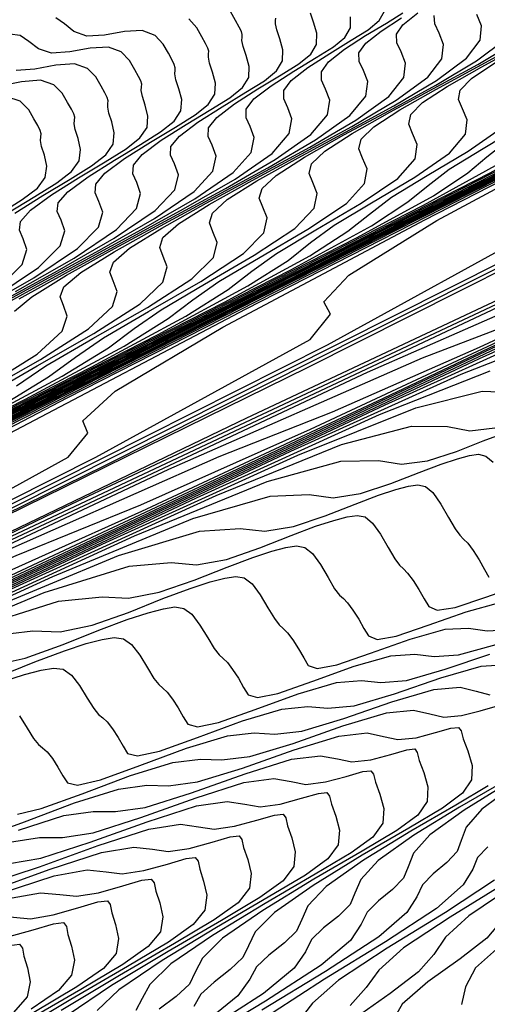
# Model space of a CAD drawing. Extents: x 3249832 to 3255657, y 13789405 to 13793316.
# Tile 566 of 656: x 3254784.01 to 3254790.62, y 13790613.97 to 13790627.9. Entities that reach past the tile are written whole.
import ezdxf

# ---------------------------------------------------------------- set-up
doc = ezdxf.new("R2010")
doc.units = 0
doc.header["$LTSCALE"] = 100
doc.header["$MEASUREMENT"] = 0
for name, color, linetype in [('GRATIO_CON', 10, 'CONTINUOUS'), ('GRATIO_ICON', 7, 'CONTINUOUS'), ('TARGETS_EAST', 7, 'CONTINUOUS')]:
    doc.layers.add(name, color=color, linetype=linetype)

# ---------------------------------------------------------------- blocks, each defined once
blk = doc.blocks.new('Gratio_032316_contours')
at = {"layer": 'GRATIO_CON', "color": 1, "linetype": 'Continuous', "flags": 128}
for points in [[(3254769.815, 13790614.001), (3254788.079, 13790622.978), (3254798.194, 13790628.068)], [(3254767.658, 13790612.967), (3254785.201, 13790621.589), (3254794.916, 13790626.479), (3254798.373, 13790628.381)], [(3254765.502, 13790611.933), (3254782.323, 13790620.201), (3254791.639, 13790624.889), (3254794.954, 13790626.713), (3254795.269, 13790627.105), (3254795.132, 13790627.277), (3254795.27, 13790627.561), (3254795.952, 13790628.065)], [(3254763.345, 13790610.899), (3254779.445, 13790618.812), (3254788.362, 13790623.3), (3254791.534, 13790625.045), (3254791.836, 13790625.42), (3254791.721, 13790625.594), (3254791.966, 13790625.922), (3254792.928, 13790626.56), (3254794.794, 13790627.584), (3254797.07, 13790628.764)], [(3254759.032, 13790608.831), (3254773.689, 13790616.035), (3254781.807, 13790620.121), (3254784.695, 13790621.71), (3254784.97, 13790622.051), (3254784.899, 13790622.226), (3254785.36, 13790622.645), (3254786.881, 13790623.551), (3254789.737, 13790625.068), (3254793.191, 13790626.839), (3254796.252, 13790628.388)], [(3254770.812, 13790614.646), (3254778.529, 13790618.531), (3254781.275, 13790620.042), (3254781.537, 13790620.366), (3254781.489, 13790620.542), (3254782.057, 13790621.007), (3254783.857, 13790622.047), (3254787.208, 13790623.81), (3254791.251, 13790625.876), (3254794.831, 13790627.687), (3254797.067, 13790628.819)], [(3254767.934, 13790613.258), (3254775.252, 13790616.941), (3254777.856, 13790618.374), (3254778.104, 13790618.682), (3254778.078, 13790618.858), (3254778.754, 13790619.368), (3254780.833, 13790620.543), (3254784.68, 13790622.551), (3254789.312, 13790624.914), (3254793.41, 13790626.987), (3254795.97, 13790628.282)], [(3254765.056, 13790611.869), (3254771.975, 13790615.352), (3254774.436, 13790616.706), (3254774.671, 13790616.997), (3254774.667, 13790617.175), (3254775.451, 13790617.729), (3254777.81, 13790619.038), (3254782.151, 13790621.293), (3254787.372, 13790623.952), (3254791.99, 13790626.286), (3254794.872, 13790627.744), (3254796.289, 13790628.478)], [(3254768.845, 13790614.452), (3254771.762, 13790616.029), (3254777.094, 13790618.777), (3254783.493, 13790622.027), (3254789.148, 13790624.884), (3254792.678, 13790626.669), (3254794.412, 13790627.563), (3254795.109, 13790627.963)], [(3254768.739, 13790614.525), (3254774.566, 13790617.519), (3254781.553, 13790621.064), (3254787.727, 13790624.183), (3254791.58, 13790626.132), (3254793.474, 13790627.106), (3254794.234, 13790627.537), (3254794.578, 13790627.792), (3254794.771, 13790627.986)], [(3254765.715, 13790613.02), (3254772.038, 13790616.26), (3254779.614, 13790620.102), (3254786.306, 13790623.482), (3254790.483, 13790625.594), (3254792.535, 13790626.649), (3254793.359, 13790627.112), (3254793.731, 13790627.38), (3254793.94, 13790627.581), (3254794.156, 13790627.772), (3254794.499, 13790627.998)], [(3254769.509, 13790615.002), (3254777.674, 13790619.139), (3254784.885, 13790622.782), (3254789.385, 13790625.057), (3254791.597, 13790626.192), (3254792.484, 13790626.686), (3254792.884, 13790626.968), (3254793.109, 13790627.176), (3254793.341, 13790627.375), (3254793.711, 13790627.614), (3254794.131, 13790627.879), (3254794.459, 13790628.139)], [(3254764.452, 13790612.486), (3254773.795, 13790617.215), (3254782.043, 13790621.38), (3254787.19, 13790623.982), (3254789.719, 13790625.277), (3254790.734, 13790625.835), (3254791.19, 13790626.144), (3254791.446, 13790626.365), (3254791.712, 13790626.58), (3254792.135, 13790626.846), (3254792.618, 13790627.143), (3254793.001, 13790627.429), (3254793.165, 13790627.671), (3254793.162, 13790627.868), (3254793.088, 13790628.028)], [(3254761.924, 13790611.227), (3254771.855, 13790616.252), (3254780.622, 13790620.679), (3254786.093, 13790623.445), (3254788.781, 13790624.82), (3254789.859, 13790625.409), (3254790.343, 13790625.732), (3254790.615, 13790625.96), (3254790.897, 13790626.182), (3254791.347, 13790626.462), (3254791.862, 13790626.775), (3254792.272, 13790627.074), (3254792.451, 13790627.323), (3254792.455, 13790627.521), (3254792.383, 13790627.681), (3254792.325, 13790627.815), (3254792.337, 13790627.945)], [(3254769.916, 13790615.29), (3254779.201, 13790619.978), (3254784.996, 13790622.907), (3254787.842, 13790624.363), (3254788.984, 13790624.984), (3254789.496, 13790625.32), (3254789.783, 13790625.555), (3254790.082, 13790625.785), (3254790.559, 13790626.078), (3254791.106, 13790626.407), (3254791.543, 13790626.719), (3254791.738, 13790626.974), (3254791.749, 13790627.174), (3254791.678, 13790627.333), (3254791.621, 13790627.466), (3254791.637, 13790627.598), (3254791.776, 13790627.755), (3254792.072, 13790627.957)], [(3254767.976, 13790614.327), (3254777.78, 13790619.278), (3254783.898, 13790622.37), (3254786.904, 13790623.905), (3254788.109, 13790624.558), (3254788.649, 13790624.908), (3254788.952, 13790625.15), (3254789.267, 13790625.387), (3254789.771, 13790625.694), (3254790.35, 13790626.038), (3254790.814, 13790626.364), (3254791.025, 13790626.626), (3254791.042, 13790626.828), (3254790.972, 13790626.985), (3254790.916, 13790627.117), (3254790.936, 13790627.25), (3254791.086, 13790627.412), (3254791.399, 13790627.623), (3254791.838, 13790627.875), (3254792.345, 13790628.15)], [(3254764.097, 13790612.402), (3254774.938, 13790617.876), (3254781.703, 13790621.295), (3254785.027, 13790622.991), (3254786.359, 13790623.707), (3254786.955, 13790624.083), (3254787.289, 13790624.34), (3254787.637, 13790624.592), (3254788.195, 13790624.925), (3254788.837, 13790625.302), (3254789.356, 13790625.654), (3254789.599, 13790625.93), (3254789.628, 13790626.134), (3254789.562, 13790626.29), (3254789.508, 13790626.42), (3254789.536, 13790626.555), (3254789.705, 13790626.725), (3254790.053, 13790626.955), (3254790.54, 13790627.232), (3254791.102, 13790627.536), (3254791.673, 13790627.848), (3254792.176, 13790628.151)], [(3254762.157, 13790611.44), (3254773.517, 13790617.175), (3254780.606, 13790620.758), (3254784.088, 13790622.533), (3254785.484, 13790623.282), (3254786.108, 13790623.671), (3254786.458, 13790623.935), (3254786.822, 13790624.195), (3254787.407, 13790624.541), (3254788.081, 13790624.934), (3254788.627, 13790625.3), (3254788.885, 13790625.581), (3254788.921, 13790625.787), (3254788.856, 13790625.942), (3254788.804, 13790626.071), (3254788.836, 13790626.207), (3254789.014, 13790626.382), (3254789.381, 13790626.621), (3254789.891, 13790626.911), (3254790.48, 13790627.229), (3254791.079, 13790627.556), (3254791.606, 13790627.872), (3254791.978, 13790628.159)], [(3254760.218, 13790610.478), (3254772.096, 13790616.474), (3254779.509, 13790620.22), (3254783.149, 13790622.076), (3254784.609, 13790622.856), (3254785.262, 13790623.259), (3254785.626, 13790623.529), (3254786.007, 13790623.797), (3254786.619, 13790624.157), (3254787.325, 13790624.566), (3254787.898, 13790624.945), (3254788.172, 13790625.233), (3254788.214, 13790625.441), (3254788.151, 13790625.594), (3254788.1, 13790625.723), (3254788.135, 13790625.859), (3254788.324, 13790626.039), (3254788.708, 13790626.287), (3254789.242, 13790626.589), (3254789.858, 13790626.923), (3254790.485, 13790627.264), (3254791.037, 13790627.594), (3254791.428, 13790627.89), (3254791.599, 13790628.138)], [(3254770.676, 13790615.773), (3254778.411, 13790619.683), (3254782.211, 13790621.619), (3254783.734, 13790622.43), (3254784.415, 13790622.847), (3254784.795, 13790623.124), (3254785.192, 13790623.399), (3254785.831, 13790623.773), (3254786.569, 13790624.197), (3254787.17, 13790624.59), (3254787.459, 13790624.885), (3254787.507, 13790625.094), (3254787.446, 13790625.247), (3254787.395, 13790625.374), (3254787.435, 13790625.512), (3254787.633, 13790625.696), (3254788.035, 13790625.953), (3254788.593, 13790626.268), (3254789.236, 13790626.616), (3254789.89, 13790626.972), (3254790.468, 13790627.315), (3254790.878, 13790627.621), (3254791.059, 13790627.874), (3254791.071, 13790628.076)], [(3254783.562, 13790622.604), (3254784.255, 13790623.005), (3254785.056, 13790623.461), (3254785.712, 13790623.88), (3254786.033, 13790624.188), (3254786.094, 13790624.401), (3254786.035, 13790624.551), (3254785.987, 13790624.677), (3254786.034, 13790624.817), (3254786.252, 13790625.01), (3254786.689, 13790625.285), (3254787.295, 13790625.625), (3254787.992, 13790626.002), (3254788.702, 13790626.389), (3254789.33, 13790626.758), (3254789.777, 13790627.083), (3254789.979, 13790627.345), (3254790, 13790627.549), (3254789.937, 13790627.708), (3254789.876, 13790627.837), (3254789.868, 13790627.956)], [(3254783.467, 13790622.62), (3254784.3, 13790623.093), (3254784.983, 13790623.525), (3254785.319, 13790623.84), (3254785.387, 13790624.054), (3254785.33, 13790624.204), (3254785.283, 13790624.328), (3254785.334, 13790624.469), (3254785.562, 13790624.667), (3254786.016, 13790624.951), (3254786.646, 13790625.304), (3254787.371, 13790625.695), (3254788.108, 13790626.097), (3254788.76, 13790626.479), (3254789.227, 13790626.814), (3254789.44, 13790627.08), (3254789.465, 13790627.285), (3254789.402, 13790627.444), (3254789.342, 13790627.572), (3254789.336, 13790627.692), (3254789.426, 13790627.827), (3254789.635, 13790627.995)], [(3254783.544, 13790622.725), (3254784.254, 13790623.17), (3254784.606, 13790623.492), (3254784.68, 13790623.707), (3254784.625, 13790623.856), (3254784.579, 13790623.98), (3254784.634, 13790624.121), (3254784.871, 13790624.323), (3254785.344, 13790624.617), (3254785.997, 13790624.982), (3254786.749, 13790625.389), (3254787.514, 13790625.805), (3254788.191, 13790626.2), (3254788.676, 13790626.545), (3254788.9, 13790626.816), (3254788.929, 13790627.022), (3254788.868, 13790627.18), (3254788.809, 13790627.307), (3254788.805, 13790627.427), (3254788.9, 13790627.565), (3254789.118, 13790627.737), (3254789.405, 13790627.924)], [(3254783.934, 13790623.774), (3254784.181, 13790623.98), (3254784.671, 13790624.283), (3254785.348, 13790624.661), (3254786.127, 13790625.082), (3254786.92, 13790625.513), (3254787.622, 13790625.921), (3254788.126, 13790626.275), (3254788.36, 13790626.551), (3254788.394, 13790626.758), (3254788.334, 13790626.915), (3254788.275, 13790627.042), (3254788.273, 13790627.162), (3254788.373, 13790627.303), (3254788.6, 13790627.48), (3254788.898, 13790627.672), (3254789.193, 13790627.851), (3254789.423, 13790627.996)], [(3254783.325, 13790623.615), (3254784.05, 13790624.018), (3254784.883, 13790624.468), (3254785.731, 13790624.929), (3254786.484, 13790625.364), (3254787.026, 13790625.737), (3254787.281, 13790626.022), (3254787.323, 13790626.231), (3254787.265, 13790626.387), (3254787.208, 13790626.512), (3254787.21, 13790626.633), (3254787.32, 13790626.778), (3254787.564, 13790626.964), (3254787.884, 13790627.17), (3254788.2, 13790627.361), (3254788.445, 13790627.515), (3254788.607, 13790627.648), (3254788.685, 13790627.784), (3254788.684, 13790627.94)], [(3254783.401, 13790623.697), (3254784.261, 13790624.161), (3254785.137, 13790624.637), (3254785.914, 13790625.085), (3254786.475, 13790625.468), (3254786.741, 13790625.758), (3254786.787, 13790625.968), (3254786.73, 13790626.122), (3254786.674, 13790626.247), (3254786.678, 13790626.368), (3254786.793, 13790626.516), (3254787.046, 13790626.707), (3254787.376, 13790626.918), (3254787.703, 13790627.116), (3254787.956, 13790627.275), (3254788.124, 13790627.411), (3254788.205, 13790627.549), (3254788.207, 13790627.705), (3254788.164, 13790627.862), (3254788.118, 13790627.991)], [(3254783.64, 13790623.855), (3254784.543, 13790624.345), (3254785.345, 13790624.807), (3254785.925, 13790625.199), (3254786.201, 13790625.493), (3254786.252, 13790625.704), (3254786.196, 13790625.858), (3254786.14, 13790625.981), (3254786.147, 13790626.103), (3254786.267, 13790626.253), (3254786.528, 13790626.449), (3254786.869, 13790626.667), (3254787.206, 13790626.871), (3254787.468, 13790627.035), (3254787.641, 13790627.174), (3254787.726, 13790627.314), (3254787.73, 13790627.471), (3254787.688, 13790627.627), (3254787.642, 13790627.755), (3254787.625, 13790627.838), (3254787.626, 13790627.886), (3254787.629, 13790627.921)], [(3254783.949, 13790624.053), (3254784.776, 13790624.528), (3254785.375, 13790624.93), (3254785.661, 13790625.229), (3254785.716, 13790625.44), (3254785.662, 13790625.594), (3254785.607, 13790625.716), (3254785.615, 13790625.839), (3254785.74, 13790625.991), (3254786.01, 13790626.192), (3254786.362, 13790626.416), (3254786.709, 13790626.626), (3254786.979, 13790626.794), (3254787.158, 13790626.937), (3254787.247, 13790627.079), (3254787.253, 13790627.236), (3254787.212, 13790627.392), (3254787.167, 13790627.52), (3254787.15, 13790627.602), (3254787.152, 13790627.651), (3254787.155, 13790627.687), (3254787.143, 13790627.729), (3254787.111, 13790627.791), (3254787.06, 13790627.885), (3254786.987, 13790628.015)], [(3254783.637, 13790623.97), (3254784.274, 13790624.392), (3254784.582, 13790624.7), (3254784.645, 13790624.913), (3254784.593, 13790625.065), (3254784.539, 13790625.186), (3254784.552, 13790625.309), (3254784.687, 13790625.466), (3254784.974, 13790625.677), (3254785.347, 13790625.913), (3254785.715, 13790626.135), (3254786.001, 13790626.314), (3254786.191, 13790626.463), (3254786.288, 13790626.608), (3254786.299, 13790626.767), (3254786.26, 13790626.922), (3254786.217, 13790627.049), (3254786.201, 13790627.132), (3254786.204, 13790627.182), (3254786.207, 13790627.219), (3254786.194, 13790627.263), (3254786.162, 13790627.327), (3254786.11, 13790627.423), (3254786.036, 13790627.552), (3254785.921, 13790627.675), (3254785.741, 13790627.745), (3254785.489, 13790627.73), (3254785.208, 13790627.681), (3254784.956, 13790627.666), (3254784.775, 13790627.732), (3254784.642, 13790627.838), (3254784.518, 13790627.922)], [(3254783.724, 13790624.122), (3254784.042, 13790624.435), (3254784.11, 13790624.65), (3254784.058, 13790624.801), (3254784.005, 13790624.921), (3254784.021, 13790625.045), (3254784.16, 13790625.204), (3254784.456, 13790625.419), (3254784.84, 13790625.662), (3254785.218, 13790625.89), (3254785.512, 13790626.073), (3254785.708, 13790626.226), (3254785.808, 13790626.373), (3254785.821, 13790626.532), (3254785.784, 13790626.687), (3254785.742, 13790626.814), (3254785.726, 13790626.896), (3254785.73, 13790626.947), (3254785.733, 13790626.986), (3254785.72, 13790627.031), (3254785.687, 13790627.095), (3254785.635, 13790627.191), (3254785.561, 13790627.32), (3254785.444, 13790627.443), (3254785.262, 13790627.51), (3254785.004, 13790627.493), (3254784.716, 13790627.441), (3254784.458, 13790627.423), (3254784.274, 13790627.486), (3254784.139, 13790627.591), (3254784.014, 13790627.673), (3254783.867, 13790627.693)], [(3254783.938, 13790625.162), (3254784.333, 13790625.411), (3254784.721, 13790625.645), (3254785.023, 13790625.833), (3254785.225, 13790625.989), (3254785.329, 13790626.138), (3254785.344, 13790626.297), (3254785.309, 13790626.452), (3254785.266, 13790626.578), (3254785.252, 13790626.661), (3254785.256, 13790626.712), (3254785.26, 13790626.752), (3254785.246, 13790626.798), (3254785.212, 13790626.864), (3254785.16, 13790626.96), (3254785.086, 13790627.088), (3254784.968, 13790627.21), (3254784.783, 13790627.275), (3254784.519, 13790627.255), (3254784.224, 13790627.2), (3254783.96, 13790627.18)], [(3254783.826, 13790625.159), (3254784.224, 13790625.4), (3254784.534, 13790625.593), (3254784.742, 13790625.752), (3254784.85, 13790625.903), (3254784.867, 13790626.063), (3254784.833, 13790626.217), (3254784.791, 13790626.343), (3254784.777, 13790626.425), (3254784.782, 13790626.477), (3254784.786, 13790626.518), (3254784.771, 13790626.565), (3254784.738, 13790626.632), (3254784.685, 13790626.729), (3254784.61, 13790626.857), (3254784.492, 13790626.977), (3254784.304, 13790627.041), (3254784.033, 13790627.018), (3254783.731, 13790626.96)]]:
    blk.add_lwpolyline(points, dxfattribs=at)
at = {"layer": 'GRATIO_CON', "color": 5, "linetype": 'Continuous', "flags": 128}
for points in [[(3254769.12, 13790613.553), (3254787.219, 13790622.266), (3254797.361, 13790627.037), (3254801.199, 13790628.712)], [(3254767.273, 13790612.64), (3254784.747, 13790621.052), (3254794.549, 13790625.663), (3254798.325, 13790627.314), (3254799.282, 13790627.618), (3254800.054, 13790627.899)], [(3254765.426, 13790611.726), (3254782.276, 13790619.838), (3254791.738, 13790624.289), (3254795.451, 13790625.915), (3254796.569, 13790626.302), (3254797.667, 13790626.74), (3254799.004, 13790627.345), (3254800.259, 13790627.936)], [(3254763.58, 13790610.813), (3254779.805, 13790618.624), (3254788.927, 13790622.915), (3254792.578, 13790624.517), (3254793.857, 13790624.986), (3254795.281, 13790625.582), (3254797.017, 13790626.378), (3254798.649, 13790627.148), (3254799.848, 13790627.709), (3254800.649, 13790628.038)], [(3254759.886, 13790608.986), (3254774.863, 13790616.195), (3254783.305, 13790620.167), (3254786.83, 13790621.72), (3254788.433, 13790622.353), (3254790.508, 13790623.266), (3254793.044, 13790624.444), (3254795.429, 13790625.573), (3254797.18, 13790626.395), (3254798.338, 13790626.893), (3254799.072, 13790627.109), (3254799.537, 13790627.097), (3254799.83, 13790626.963), (3254800.034, 13790626.826), (3254800.214, 13790626.778), (3254800.377, 13790626.801), (3254800.515, 13790626.851), (3254800.621, 13790626.891)], [(3254758.039, 13790608.072), (3254772.392, 13790614.981), (3254780.494, 13790618.793), (3254783.956, 13790620.321), (3254785.72, 13790621.037), (3254788.121, 13790622.107), (3254791.057, 13790623.477)], [(3254769.921, 13790613.767), (3254777.683, 13790617.419), (3254781.082, 13790618.922), (3254783.008, 13790619.721), (3254785.735, 13790620.949), (3254789.071, 13790622.51), (3254792.209, 13790623.997)], [(3254767.449, 13790612.553), (3254774.872, 13790616.046), (3254778.209, 13790617.524), (3254780.296, 13790618.404), (3254783.348, 13790619.791), (3254787.084, 13790621.543), (3254790.599, 13790623.209), (3254793.179, 13790624.424)], [(3254769.25, 13790613.298), (3254772.461, 13790614.727), (3254774.871, 13790615.772), (3254778.575, 13790617.475), (3254783.111, 13790619.61), (3254787.379, 13790621.633), (3254790.511, 13790623.109), (3254792.561, 13790624.031)], [(3254769.587, 13790613.328), (3254772.159, 13790614.455), (3254776.188, 13790616.316), (3254781.124, 13790618.643), (3254785.769, 13790620.845), (3254789.177, 13790622.452), (3254791.406, 13790623.459)], [(3254769.447, 13790613.139), (3254773.802, 13790615.158), (3254779.137, 13790617.676), (3254784.159, 13790620.057), (3254787.843, 13790621.795), (3254790.251, 13790622.886), (3254791.713, 13790623.455)], [(3254766.735, 13790611.823), (3254771.415, 13790614), (3254777.151, 13790616.709), (3254782.549, 13790619.27), (3254786.509, 13790621.138), (3254789.095, 13790622.314), (3254790.662, 13790622.933)], [(3254766.642, 13790611.684), (3254773.177, 13790614.775), (3254779.329, 13790617.694), (3254783.841, 13790619.824), (3254786.784, 13790621.169), (3254788.56, 13790621.889), (3254789.549, 13790622.149), (3254790.058, 13790622.146), (3254790.374, 13790622.086), (3254790.725, 13790622.126)], [(3254764.256, 13790610.525), (3254771.191, 13790613.808), (3254777.719, 13790616.906), (3254782.507, 13790619.167), (3254785.629, 13790620.597), (3254787.508, 13790621.367), (3254788.55, 13790621.654), (3254789.081, 13790621.665), (3254789.408, 13790621.612), (3254789.776, 13790621.661), (3254790.182, 13790621.793), (3254790.56, 13790621.942), (3254790.856, 13790622.053)], [(3254769.204, 13790612.841), (3254776.109, 13790616.118), (3254781.173, 13790618.51), (3254784.474, 13790620.024), (3254786.457, 13790620.845), (3254787.551, 13790621.159), (3254788.103, 13790621.183), (3254788.442, 13790621.138), (3254788.828, 13790621.196), (3254789.256, 13790621.338), (3254789.654, 13790621.496), (3254789.968, 13790621.614), (3254790.2, 13790621.689), (3254790.37, 13790621.734), (3254790.497, 13790621.753), (3254790.601, 13790621.728), (3254790.701, 13790621.64)], [(3254790.793, 13790614.792), (3254790.453, 13790614.49), (3254790.312, 13790614.223), (3254790.257, 13790613.972)], [(3254783.318, 13790619.452), (3254785.406, 13790620.323), (3254786.552, 13790620.664), (3254787.126, 13790620.701), (3254787.476, 13790620.664), (3254787.879, 13790620.731), (3254788.329, 13790620.883), (3254788.749, 13790621.049), (3254789.08, 13790621.174), (3254789.325, 13790621.254), (3254789.504, 13790621.301), (3254789.638, 13790621.321), (3254789.747, 13790621.298), (3254789.85, 13790621.21), (3254789.961, 13790621.049), (3254790.071, 13790620.86), (3254790.164, 13790620.699), (3254790.231, 13790620.607), (3254790.284, 13790620.554), (3254790.342, 13790620.494), (3254790.419, 13790620.39), (3254790.503, 13790620.258), (3254790.578, 13790620.123), (3254790.643, 13790620.013)], [(3254790.814, 13790615.151), (3254790.615, 13790614.911), (3254790.234, 13790614.616), (3254789.778, 13790614.291), (3254789.416, 13790613.977), (3254789.261, 13790613.704)], [(3254783.304, 13790619.278), (3254784.555, 13790619.675), (3254785.172, 13790619.738), (3254785.544, 13790619.716), (3254785.981, 13790619.801), (3254786.475, 13790619.972), (3254786.939, 13790620.157), (3254787.304, 13790620.294), (3254787.575, 13790620.383), (3254787.773, 13790620.435), (3254787.92, 13790620.457), (3254788.038, 13790620.436), (3254788.146, 13790620.35), (3254788.259, 13790620.194), (3254788.368, 13790620.009), (3254788.461, 13790619.852), (3254788.529, 13790619.762), (3254788.584, 13790619.711), (3254788.643, 13790619.652), (3254788.719, 13790619.55), (3254788.802, 13790619.421), (3254788.875, 13790619.29), (3254788.94, 13790619.183), (3254789.064, 13790619.135), (3254789.33, 13790619.182), (3254789.783, 13790619.337), (3254790.319, 13790619.526), (3254790.795, 13790619.657)], [(3254790.88, 13790615.693), (3254790.094, 13790615.207), (3254789.436, 13790614.772), (3254789.088, 13790614.456), (3254788.909, 13790614.211), (3254788.682, 13790613.958)], [(3254783.556, 13790619.18), (3254784.195, 13790619.256), (3254784.578, 13790619.242), (3254785.032, 13790619.335), (3254785.548, 13790619.517), (3254786.034, 13790619.711), (3254786.417, 13790619.854), (3254786.7, 13790619.947), (3254786.907, 13790620.001), (3254787.062, 13790620.025), (3254787.184, 13790620.005), (3254787.295, 13790619.921), (3254787.408, 13790619.766), (3254787.517, 13790619.583), (3254787.609, 13790619.428), (3254787.677, 13790619.34), (3254787.733, 13790619.289), (3254787.793, 13790619.23), (3254787.869, 13790619.131), (3254787.951, 13790619.003), (3254788.024, 13790618.873), (3254788.089, 13790618.768), (3254788.216, 13790618.723), (3254788.494, 13790618.775), (3254788.968, 13790618.939), (3254789.529, 13790619.14), (3254790.025, 13790619.28), (3254790.356, 13790619.295), (3254790.616, 13790619.258), (3254790.952, 13790619.274)], [(3254790.719, 13790615.73), (3254790.03, 13790615.275), (3254789.206, 13790614.768), (3254788.515, 13790614.315), (3254788.147, 13790613.991), (3254787.956, 13790613.741)], [(3254783.612, 13790618.767), (3254784.083, 13790618.87), (3254784.622, 13790619.062), (3254785.129, 13790619.264), (3254785.529, 13790619.415), (3254785.825, 13790619.511), (3254786.041, 13790619.568), (3254786.203, 13790619.594), (3254786.33, 13790619.574), (3254786.443, 13790619.491), (3254786.557, 13790619.338), (3254786.666, 13790619.158), (3254786.758, 13790619.005), (3254786.826, 13790618.917), (3254786.883, 13790618.867), (3254786.944, 13790618.809), (3254787.019, 13790618.711), (3254787.1, 13790618.585), (3254787.172, 13790618.456), (3254787.237, 13790618.353), (3254787.369, 13790618.311), (3254787.658, 13790618.369), (3254788.153, 13790618.542), (3254788.738, 13790618.754), (3254789.255, 13790618.903), (3254789.597, 13790618.925), (3254789.866, 13790618.892), (3254790.214, 13790618.915), (3254790.743, 13790619.064)], [(3254790.629, 13790616.203), (3254790.483, 13790616.049), (3254790.413, 13790615.884), (3254790.279, 13790615.662), (3254789.903, 13790615.329), (3254789.181, 13790614.856), (3254788.318, 13790614.329), (3254787.594, 13790613.859)], [(3254783.695, 13790618.607), (3254784.224, 13790618.818), (3254784.641, 13790618.975), (3254784.95, 13790619.076), (3254785.176, 13790619.135), (3254785.344, 13790619.162), (3254785.476, 13790619.143), (3254785.591, 13790619.061), (3254785.706, 13790618.91), (3254785.814, 13790618.732), (3254785.906, 13790618.581), (3254785.975, 13790618.495), (3254786.033, 13790618.445), (3254786.094, 13790618.388), (3254786.169, 13790618.291), (3254786.25, 13790618.167), (3254786.321, 13790618.04), (3254786.386, 13790617.938), (3254786.521, 13790617.899), (3254786.821, 13790617.962), (3254787.338, 13790618.145), (3254787.947, 13790618.367), (3254788.485, 13790618.526), (3254788.839, 13790618.554), (3254789.116, 13790618.527), (3254789.476, 13790618.555), (3254790.025, 13790618.714), (3254790.656, 13790618.928)], [(3254791.005, 13790617.073), (3254790.542, 13790616.736), (3254790.32, 13790616.482), (3254790.251, 13790616.293), (3254790.193, 13790616.134), (3254790.046, 13790615.978), (3254789.854, 13790615.82), (3254789.701, 13790615.662), (3254789.624, 13790615.496), (3254789.482, 13790615.271), (3254789.087, 13790614.928), (3254788.332, 13790614.438), (3254787.43, 13790613.89)], [(3254784.004, 13790618.055), (3254784.112, 13790617.881), (3254784.203, 13790617.734), (3254784.273, 13790617.65), (3254784.332, 13790617.602), (3254784.394, 13790617.546), (3254784.47, 13790617.452), (3254784.549, 13790617.33), (3254784.618, 13790617.206), (3254784.683, 13790617.108), (3254784.826, 13790617.074), (3254785.149, 13790617.149), (3254785.707, 13790617.351), (3254786.366, 13790617.595), (3254786.944, 13790617.773), (3254787.322, 13790617.813), (3254787.615, 13790617.796), (3254787.999, 13790617.837), (3254788.591, 13790618.015), (3254789.271, 13790618.25), (3254789.863, 13790618.426), (3254790.237, 13790618.458), (3254790.462, 13790618.403), (3254790.653, 13790618.352)], [(3254790.838, 13790617.118), (3254790.225, 13790616.761), (3254789.581, 13790616.365), (3254789.076, 13790616.006), (3254788.83, 13790615.74), (3254788.747, 13790615.547), (3254788.679, 13790615.385), (3254788.515, 13790615.222), (3254788.305, 13790615.055), (3254788.136, 13790614.89), (3254788.048, 13790614.719), (3254787.888, 13790614.488), (3254787.455, 13790614.127), (3254786.633, 13790613.602)], [(3254783.979, 13790616.662), (3254784.313, 13790616.743), (3254784.892, 13790616.953), (3254785.575, 13790617.208), (3254786.174, 13790617.396), (3254786.563, 13790617.443), (3254786.864, 13790617.43), (3254787.26, 13790617.478), (3254787.873, 13790617.665), (3254788.579, 13790617.912), (3254789.192, 13790618.097), (3254789.578, 13790618.135), (3254789.808, 13790618.083), (3254790.003, 13790618.035), (3254790.254, 13790618.058), (3254790.521, 13790618.126), (3254790.731, 13790618.187)], [(3254790.632, 13790617.065), (3254790.175, 13790616.792), (3254789.539, 13790616.421), (3254788.869, 13790616.011), (3254788.343, 13790615.641), (3254788.084, 13790615.369), (3254787.995, 13790615.174), (3254787.921, 13790615.01), (3254787.75, 13790614.843), (3254787.531, 13790614.672), (3254787.354, 13790614.503), (3254787.26, 13790614.331), (3254787.091, 13790614.096), (3254786.639, 13790613.726)], [(3254783.477, 13790616.336), (3254784.077, 13790616.556), (3254784.784, 13790616.822), (3254785.404, 13790617.019), (3254785.805, 13790617.072), (3254786.114, 13790617.065), (3254786.522, 13790617.119), (3254787.156, 13790617.316), (3254787.887, 13790617.573), (3254788.521, 13790617.768), (3254788.919, 13790617.812), (3254789.154, 13790617.764), (3254789.354, 13790617.718), (3254789.613, 13790617.745), (3254789.889, 13790617.817), (3254790.106, 13790617.88), (3254790.213, 13790617.891), (3254790.25, 13790617.841), (3254790.279, 13790617.728), (3254790.344, 13790617.558), (3254790.404, 13790617.354), (3254790.398, 13790617.149), (3254790.271, 13790616.96), (3254789.986, 13790616.749), (3254789.512, 13790616.466), (3254788.852, 13790616.082), (3254788.156, 13790615.657), (3254787.609, 13790615.275), (3254787.339, 13790614.998), (3254787.243, 13790614.801), (3254787.164, 13790614.635), (3254786.985, 13790614.465), (3254786.756, 13790614.289), (3254786.571, 13790614.117), (3254786.472, 13790613.943)], [(3254783.993, 13790616.436), (3254784.634, 13790616.643), (3254785.047, 13790616.702), (3254785.364, 13790616.699), (3254785.784, 13790616.759), (3254786.439, 13790616.966), (3254787.194, 13790617.235), (3254787.85, 13790617.439), (3254788.259, 13790617.489), (3254788.5, 13790617.444), (3254788.705, 13790617.402), (3254788.971, 13790617.432), (3254789.257, 13790617.507), (3254789.482, 13790617.573), (3254789.593, 13790617.585), (3254789.63, 13790617.534), (3254789.658, 13790617.421), (3254789.721, 13790617.251), (3254789.779, 13790617.048), (3254789.77, 13790616.842), (3254789.636, 13790616.65), (3254789.34, 13790616.433), (3254788.849, 13790616.14), (3254788.165, 13790615.742), (3254787.444, 13790615.303), (3254786.876, 13790614.91), (3254786.593, 13790614.628), (3254786.491, 13790614.428), (3254786.407, 13790614.261), (3254786.219, 13790614.087), (3254785.982, 13790613.906)], [(3254783.863, 13790615.968), (3254784.307, 13790616.041), (3254785.004, 13790616.267), (3254785.81, 13790616.557), (3254786.507, 13790616.781), (3254786.94, 13790616.843), (3254787.192, 13790616.805), (3254787.406, 13790616.768), (3254787.689, 13790616.806), (3254787.993, 13790616.888), (3254788.233, 13790616.958), (3254788.351, 13790616.971), (3254788.39, 13790616.92), (3254788.416, 13790616.806), (3254788.476, 13790616.637), (3254788.53, 13790616.436), (3254788.513, 13790616.229), (3254788.366, 13790616.03), (3254788.048, 13790615.801), (3254787.522, 13790615.488), (3254786.792, 13790615.063), (3254786.02, 13790614.595), (3254785.41, 13790614.18), (3254785.103, 13790613.886)], [(3254783.568, 13790615.682), (3254784.287, 13790615.917), (3254785.117, 13790616.219), (3254785.836, 13790616.452), (3254786.281, 13790616.52), (3254786.538, 13790616.486), (3254786.757, 13790616.452), (3254787.047, 13790616.493), (3254787.361, 13790616.578), (3254787.609, 13790616.651), (3254787.731, 13790616.665), (3254787.769, 13790616.613), (3254787.795, 13790616.499), (3254787.854, 13790616.33), (3254787.905, 13790616.129), (3254787.884, 13790615.922), (3254787.731, 13790615.721), (3254787.402, 13790615.485), (3254786.859, 13790615.162), (3254786.105, 13790614.723), (3254785.308, 13790614.242), (3254784.677, 13790613.815)], [(3254783.569, 13790615.568), (3254784.425, 13790615.88), (3254785.165, 13790616.122), (3254785.621, 13790616.197), (3254785.884, 13790616.167), (3254786.108, 13790616.135), (3254786.406, 13790616.179), (3254786.729, 13790616.268), (3254786.985, 13790616.343), (3254787.11, 13790616.358), (3254787.149, 13790616.306), (3254787.174, 13790616.191), (3254787.232, 13790616.023), (3254787.281, 13790615.823), (3254787.256, 13790615.615), (3254787.096, 13790615.411), (3254786.756, 13790615.169), (3254786.196, 13790614.836), (3254785.419, 13790614.384), (3254784.596, 13790613.888)], [(3254783.733, 13790615.542), (3254784.494, 13790615.793), (3254784.962, 13790615.874), (3254785.23, 13790615.847), (3254785.458, 13790615.819), (3254785.765, 13790615.866), (3254786.097, 13790615.958), (3254786.36, 13790616.036), (3254786.489, 13790616.051), (3254786.529, 13790615.998), (3254786.553, 13790615.884), (3254786.609, 13790615.717), (3254786.656, 13790615.517), (3254786.627, 13790615.308), (3254786.461, 13790615.101), (3254786.11, 13790614.853), (3254785.533, 13790614.51), (3254784.732, 13790614.044), (3254783.884, 13790613.534)], [(3254778.458, 13790613.732), (3254779.243, 13790614.005), (3254779.738, 13790614.109), (3254780.111, 13790614.141), (3254780.615, 13790614.245), (3254781.417, 13790614.519), (3254782.348, 13790614.865), (3254783.151, 13790615.135), (3254783.643, 13790615.228), (3254783.922, 13790615.208), (3254784.16, 13790615.185), (3254784.482, 13790615.24), (3254784.832, 13790615.339), (3254785.112, 13790615.422), (3254785.248, 13790615.438), (3254785.289, 13790615.384), (3254785.31, 13790615.269), (3254785.364, 13790615.103), (3254785.407, 13790614.904), (3254785.37, 13790614.694), (3254785.191, 13790614.481), (3254784.818, 13790614.221), (3254784.207, 13790613.858)], [(3254779.876, 13790613.886), (3254780.7, 13790614.169), (3254781.656, 13790614.526), (3254782.48, 13790614.806), (3254782.983, 13790614.905), (3254783.268, 13790614.889), (3254783.511, 13790614.869), (3254783.84, 13790614.927), (3254784.2, 13790615.029), (3254784.487, 13790615.114), (3254784.627, 13790615.131), (3254784.669, 13790615.077), (3254784.689, 13790614.962), (3254784.742, 13790614.796), (3254784.782, 13790614.598), (3254784.742, 13790614.388), (3254784.556, 13790614.171), (3254784.172, 13790613.905)], [(3254779.983, 13790613.82), (3254780.964, 13790614.187), (3254781.809, 13790614.477), (3254782.324, 13790614.582), (3254782.614, 13790614.569), (3254782.861, 13790614.552), (3254783.199, 13790614.614), (3254783.568, 13790614.72), (3254783.863, 13790614.807), (3254784.007, 13790614.824), (3254784.049, 13790614.77), (3254784.068, 13790614.654), (3254784.119, 13790614.489), (3254784.158, 13790614.292), (3254784.114, 13790614.081), (3254783.921, 13790613.861)]]:
    blk.add_lwpolyline(points, dxfattribs=at)
at = {"layer": 'GRATIO_ICON', "color": 7, "linetype": 'Continuous', "flags": 128}
for points in [[(3254761.188, 13790609.865), (3254776.567, 13790617.424), (3254785.084, 13790621.71), (3254788.115, 13790623.377), (3254788.403, 13790623.736), (3254788.31, 13790623.91), (3254788.663, 13790624.284), (3254789.904, 13790625.056), (3254792.265, 13790626.326), (3254795.13, 13790627.801), (3254797.673, 13790629.089)], [(3254771.017, 13790615.038), (3254771.238, 13790615.313), (3254771.256, 13790615.491), (3254772.148, 13790616.091), (3254774.786, 13790617.534), (3254779.623, 13790620.035), (3254785.432, 13790622.989), (3254790.569, 13790625.585), (3254793.775, 13790627.207), (3254795.351, 13790628.021)], [(3254766.981, 13790613.744), (3254775.734, 13790618.177), (3254783.464, 13790622.081), (3254788.288, 13790624.52), (3254790.658, 13790625.734), (3254791.609, 13790626.26), (3254792.037, 13790626.556), (3254792.277, 13790626.771), (3254792.527, 13790626.977), (3254792.923, 13790627.23), (3254793.375, 13790627.511), (3254793.73, 13790627.784), (3254793.878, 13790628.019)], [(3254766.036, 13790613.365), (3254776.359, 13790618.577), (3254782.801, 13790621.832), (3254785.965, 13790623.448), (3254787.234, 13790624.133), (3254787.802, 13790624.495), (3254788.12, 13790624.745), (3254788.452, 13790624.99), (3254788.983, 13790625.309), (3254789.594, 13790625.67), (3254790.085, 13790626.009), (3254790.312, 13790626.278), (3254790.335, 13790626.481), (3254790.267, 13790626.638), (3254790.212, 13790626.769), (3254790.236, 13790626.902), (3254790.395, 13790627.068), (3254790.726, 13790627.289), (3254791.189, 13790627.553), (3254791.724, 13790627.843), (3254792.267, 13790628.14)], [(3254783.964, 13790622.719), (3254784.377, 13790623.002), (3254785.043, 13790623.389), (3254785.813, 13790623.829), (3254786.441, 13790624.235), (3254786.746, 13790624.537), (3254786.8, 13790624.747), (3254786.741, 13790624.899), (3254786.691, 13790625.026), (3254786.735, 13790625.164), (3254786.943, 13790625.353), (3254787.362, 13790625.619), (3254787.944, 13790625.946), (3254788.614, 13790626.309), (3254789.296, 13790626.681), (3254789.899, 13790627.036), (3254790.327, 13790627.352), (3254790.519, 13790627.609), (3254790.536, 13790627.813), (3254790.471, 13790627.973)], [(3254783.998, 13790623.949), (3254784.699, 13790624.339), (3254785.505, 13790624.775), (3254786.325, 13790625.221), (3254787.053, 13790625.643), (3254787.576, 13790626.006), (3254787.82, 13790626.287), (3254787.858, 13790626.495), (3254787.799, 13790626.651), (3254787.741, 13790626.777), (3254787.742, 13790626.898), (3254787.846, 13790627.04), (3254788.082, 13790627.222), (3254788.391, 13790627.421), (3254788.696, 13790627.606), (3254788.934, 13790627.755), (3254789.09, 13790627.885), (3254789.164, 13790628.019)], [(3254783.355, 13790623.761), (3254784.207, 13790624.249), (3254784.824, 13790624.661), (3254785.121, 13790624.964), (3254785.181, 13790625.177), (3254785.127, 13790625.329), (3254785.073, 13790625.451), (3254785.084, 13790625.574), (3254785.213, 13790625.728), (3254785.492, 13790625.934), (3254785.855, 13790626.165), (3254786.212, 13790626.38), (3254786.49, 13790626.554), (3254786.675, 13790626.7), (3254786.767, 13790626.843), (3254786.776, 13790627.001), (3254786.736, 13790627.157), (3254786.692, 13790627.284), (3254786.676, 13790627.367), (3254786.678, 13790627.417), (3254786.681, 13790627.453), (3254786.668, 13790627.496), (3254786.636, 13790627.559), (3254786.585, 13790627.654), (3254786.511, 13790627.783), (3254786.397, 13790627.908)], [(3254761.733, 13790609.899), (3254777.334, 13790617.409), (3254786.116, 13790621.541), (3254789.704, 13790623.118), (3254791.145, 13790623.669), (3254792.894, 13790624.424), (3254795.03, 13790625.411), (3254797.039, 13790626.361), (3254798.514, 13790627.052), (3254799.493, 13790627.466), (3254800.123, 13790627.631), (3254800.536, 13790627.592)], [(3254783.727, 13790625.155), (3254784.045, 13790625.353), (3254784.259, 13790625.515), (3254784.37, 13790625.668), (3254784.39, 13790625.828), (3254784.357, 13790625.982), (3254784.316, 13790626.107), (3254784.303, 13790626.19), (3254784.308, 13790626.243), (3254784.312, 13790626.284), (3254784.297, 13790626.333), (3254784.263, 13790626.4), (3254784.21, 13790626.497), (3254784.135, 13790626.625), (3254784.016, 13790626.744), (3254783.824, 13790626.806)], [(3254764.978, 13790611.339), (3254772.061, 13790614.672), (3254775.335, 13790616.125), (3254777.584, 13790617.088), (3254780.961, 13790618.633), (3254785.097, 13790620.577), (3254788.989, 13790622.421), (3254791.845, 13790623.767)], [(3254769.029, 13790612.842), (3254775.164, 13790615.742), (3254780.939, 13790618.482), (3254785.175, 13790620.481), (3254787.94, 13790621.742), (3254789.611, 13790622.411), (3254790.548, 13790622.644), (3254791.035, 13790622.628)], [(3254782.163, 13790618.879), (3254784.355, 13790619.8), (3254785.554, 13790620.17), (3254786.149, 13790620.22), (3254786.51, 13790620.19), (3254786.93, 13790620.266), (3254787.402, 13790620.428), (3254787.844, 13790620.603), (3254788.192, 13790620.734), (3254788.45, 13790620.818), (3254788.638, 13790620.868), (3254788.779, 13790620.889), (3254788.892, 13790620.867), (3254788.998, 13790620.78), (3254789.11, 13790620.621), (3254789.22, 13790620.434), (3254789.313, 13790620.276), (3254789.38, 13790620.185), (3254789.434, 13790620.133), (3254789.493, 13790620.073), (3254789.569, 13790619.97), (3254789.652, 13790619.84), (3254789.726, 13790619.707), (3254789.792, 13790619.598), (3254789.911, 13790619.548), (3254790.166, 13790619.588), (3254790.598, 13790619.734), (3254791.11, 13790619.913)], [(3254790.982, 13790615.646), (3254790.358, 13790615.228), (3254790.028, 13790614.922), (3254789.862, 13790614.681), (3254789.649, 13790614.434), (3254789.245, 13790614.128), (3254788.763, 13790613.789)], [(3254783.753, 13790618.535), (3254784.075, 13790618.64), (3254784.31, 13790618.702), (3254784.485, 13790618.73), (3254784.621, 13790618.712), (3254784.739, 13790618.631), (3254784.855, 13790618.482), (3254784.963, 13790618.306), (3254785.054, 13790618.157), (3254785.124, 13790618.072), (3254785.182, 13790618.024), (3254785.244, 13790617.967), (3254785.32, 13790617.871), (3254785.399, 13790617.748), (3254785.469, 13790617.623), (3254785.534, 13790617.523), (3254785.674, 13790617.487), (3254785.985, 13790617.556), (3254786.522, 13790617.748), (3254787.156, 13790617.981), (3254787.714, 13790618.15), (3254788.08, 13790618.184), (3254788.365, 13790618.161), (3254788.737, 13790618.196), (3254789.308, 13790618.364), (3254789.964, 13790618.589), (3254790.534, 13790618.755), (3254790.897, 13790618.781)], [(3254790.912, 13790617.1), (3254790.293, 13790616.719), (3254789.809, 13790616.371), (3254789.575, 13790616.111), (3254789.499, 13790615.92), (3254789.436, 13790615.76), (3254789.281, 13790615.6), (3254789.08, 13790615.438), (3254788.919, 13790615.276), (3254788.836, 13790615.107), (3254788.685, 13790614.879), (3254788.271, 13790614.528), (3254787.483, 13790614.02), (3254786.541, 13790613.451)], [(3254783.864, 13790616.266), (3254784.288, 13790616.332), (3254784.613, 13790616.334), (3254785.045, 13790616.4), (3254785.721, 13790616.617), (3254786.502, 13790616.896), (3254787.179, 13790617.11), (3254787.6, 13790617.166), (3254787.846, 13790617.125), (3254788.055, 13790617.085), (3254788.33, 13790617.119), (3254788.625, 13790617.197), (3254788.858, 13790617.265), (3254788.972, 13790617.278), (3254789.01, 13790617.227), (3254789.037, 13790617.114), (3254789.099, 13790616.944), (3254789.155, 13790616.742), (3254789.141, 13790616.536), (3254789.001, 13790616.34), (3254788.694, 13790616.117), (3254788.185, 13790615.814), (3254787.479, 13790615.402), (3254786.732, 13790614.949), (3254786.143, 13790614.545), (3254785.848, 13790614.257), (3254785.739, 13790614.055), (3254785.649, 13790613.886)], [(3254783.823, 13790615.464), (3254784.302, 13790615.551), (3254784.576, 13790615.528), (3254784.809, 13790615.502), (3254785.123, 13790615.553), (3254785.464, 13790615.649), (3254785.736, 13790615.729), (3254785.869, 13790615.744), (3254785.909, 13790615.691), (3254785.931, 13790615.577), (3254785.987, 13790615.41), (3254786.032, 13790615.211), (3254785.999, 13790615.001), (3254785.826, 13790614.791), (3254785.464, 13790614.537), (3254784.87, 13790614.184), (3254784.045, 13790613.705)]]:
    blk.add_lwpolyline(points, dxfattribs=at)

msp = doc.modelspace()

# ---------------------------------------------------------------- block references
at = {"layer": 'TARGETS_EAST'}
msp.add_blockref('Gratio_032316_contours', (0, 0), dxfattribs=at)

doc.saveas('drawing.dxf')
